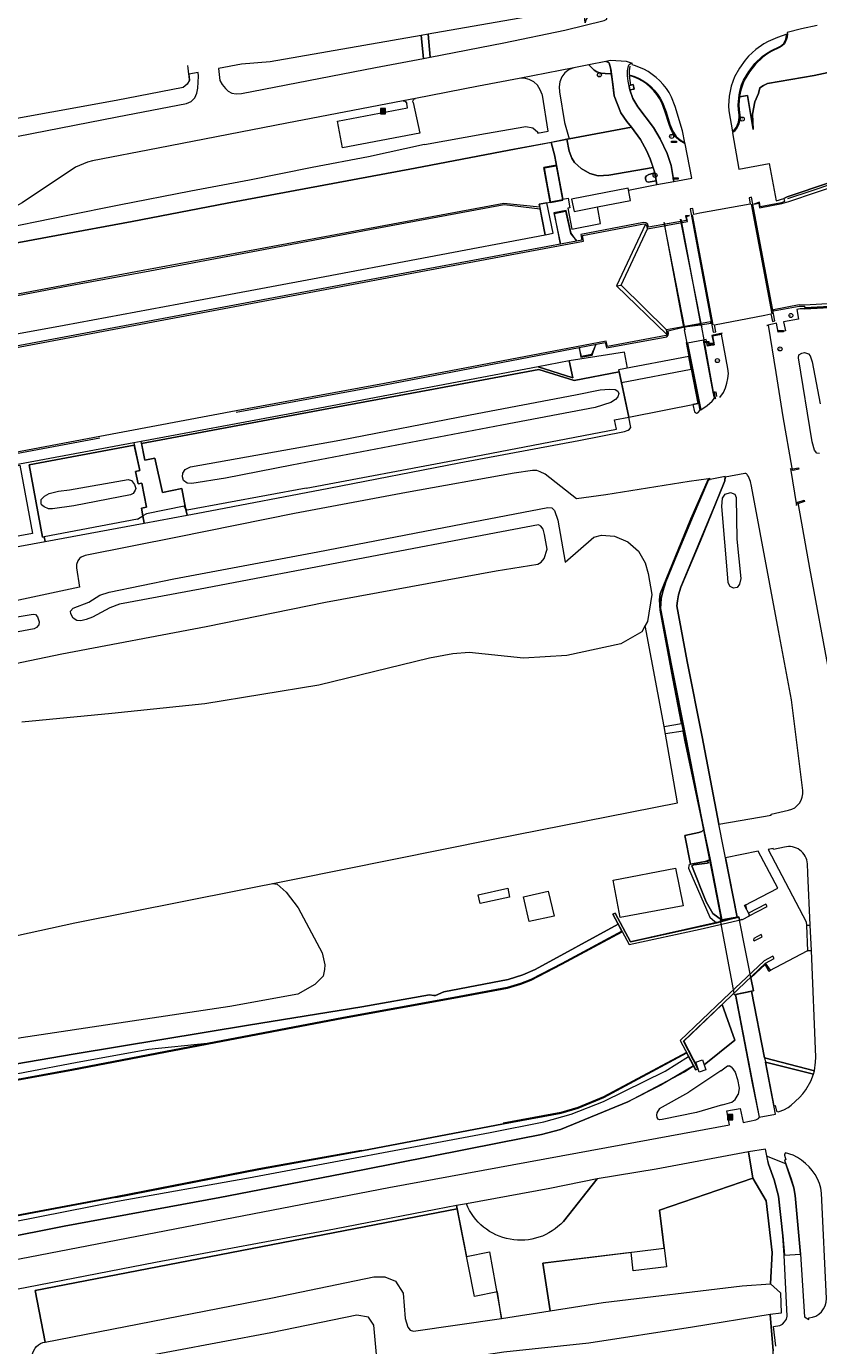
# Model space of a CAD drawing. Header units: metres. Extents: x 209813 to 223847, y 571801 to 587119.
# Tile 558 of 656: x 216692 to 216815, y 584952 to 585157. Entities that reach past the tile are written whole.
import ezdxf
from ezdxf.enums import TextEntityAlignment as Align

# ---------------------------------------------------------------- set-up
doc = ezdxf.new("R2010")
doc.units = ezdxf.units.M
for name, color, linetype, lineweight in [('B-RO-BV-LEUNING-G', 8, 'BV-LEUNING', 0), ('B-RO-GK-BESCHOEIING-G', 8, 'GK-BESCHOEIING', 0), ('B-RO-GK-KADEMUUR-G', 8, 'Continuous', 0), ('B-RO-GK-KADEMUUR-GV', 8, 'Continuous', 0), ('B-RO-GR-BEPLANTING_CULTUUR_BOSPLANTSOEN-GV', 8, 'Continuous', 0), ('B-RO-GR-BEPLANTING_CULTUUR_HEESTERS-GV', 8, 'Continuous', 0), ('B-RO-GR-GRAS-GV', 8, 'Continuous', 0), ('B-RO-GR-GROENVOORZIENING-GV', 8, 'Continuous', 0), ('B-RO-GW-TALUD_KRUIN-G', 8, 'Continuous', 0), ('B-RO-IE-MEUBILAIR_WEGMEUBILAIR-S', 8, 'Continuous', 0), ('B-RO-IE-TERREINAFSCHEIDING_KUNSTMATIG_MUUR-GV', 8, 'Continuous', 0), ('B-RO-KW-KUNSTWERK_DEK-GV', 8, 'Continuous', 0), ('B-RO-KW-KUNSTWERK_SLUIS-GV', 8, 'Continuous', 0), ('B-RO-OG-TERREIN_CULTUURSCHEIDING-GV', 8, 'Continuous', 0), ('B-RO-OG-TERREIN_ONBEGROEID-GV', 8, 'Continuous', 0), ('B-RO-OG-WEG-GV', 8, 'Continuous', 0), ('B-RO-VH-VERHARDING_BETONSTRAATSTEEN-GV', 8, 'Continuous', 0), ('B-RO-VH-VERHARDING_OPEN-GV', 8, 'Continuous', 0), ('B-RO-VH-VERHARDING_STRAATBAKSTEEN-GV', 8, 'Continuous', 0), ('B-RO-VH-VERHARDING_TEGEL-GV', 8, 'Continuous', 0), ('B-RO-VW-VRI-S', 8, 'Continuous', 0)]:
    doc.layers.add(name, color=color, linetype=linetype, lineweight=lineweight)
doc.styles.add('NLCS-ISO', font='txt')
doc.linetypes.add('BV-LEUNING', pattern='A,1,[69,NLCS.shx,S=0.2,R=0,X=0,Y=0],1', length=2)
doc.linetypes.add('GK-BESCHOEIING', pattern='A,30,-5,[1,NLCS.shx,S=1,R=0,X=0,Y=0],-5', length=40)

# ---------------------------------------------------------------- blocks, each defined once
blk = doc.blocks.new('SIE-WEG_AFVALBAK-SO')
at = {"linetype": 'ByBlock', "lineweight": 18}
h = blk.add_hatch(color=0, dxfattribs=at)
h.dxf.hatch_style = 1
h.paths.add_polyline_path([(-1.5, -1.5), (1.5, -1.5), (1.5, 1.5), (-1.5, 1.5)])
at = {"color": 0, "linetype": 'ByBlock', "lineweight": 18}
for points in [[(-2, -2), (2, -2), (2, 2), (-2, 2)], [(-1.5, -1.5), (1.5, -1.5), (1.5, 1.5), (-1.5, 1.5)]]:
    blk.add_lwpolyline(points, close=True, dxfattribs=at)
blk = doc.blocks.new('SKL-VRI_PAAL-SO')
at = {"lineweight": 18}
blk.add_circle((0, 0), 1.59, dxfattribs=at)
at = {"lineweight": 18, "style": 'NLCS-ISO'}
blk.add_text('vri', height=1.8, dxfattribs=at).set_placement((-0.1, 0.1), align=Align.MIDDLE_CENTER)
blk = doc.blocks.new('SIE-WEG_SLAGBOOM-SO')
at = {"linetype": 'ByBlock', "lineweight": 18}
h = blk.add_hatch(color=0, dxfattribs=at)
h.dxf.hatch_style = 1
h.paths.add_polyline_path([(0, 0.5), (-1, 0.5), (-2, -0.5), (-1, -0.5)])
h.paths.add_polyline_path([(2, 0.5), (1, 0.5), (0, -0.5), (1, -0.5)])
at = {"color": 0, "linetype": 'ByBlock', "lineweight": 18}
blk.add_lwpolyline([(-2, 0.5), (2, 0.5), (2, -0.5), (-2, -0.5)], close=True, dxfattribs=at)
for points in [[(-2, -0.5), (-1, 0.5)], [(-1, -0.5), (0, 0.5)], [(0, -0.5), (1, 0.5)], [(1, -0.5), (2, 0.5)]]:
    blk.add_lwpolyline(points, dxfattribs=at)

msp = doc.modelspace()

# ---------------------------------------------------------------- linework, layer by layer
at = {"layer": 'B-RO-BV-LEUNING-G', "flags": 128}
for points in [[(216807.948, 585112.656), (216804.729, 585129.773)], [(216793.817, 585126.876), (216793.717, 585127.411)], [(216798.726, 585110.9), (216795.524, 585128.084)], [(216791.208, 585126.428), (216791.121, 585126.895)], [(216794.171, 585110.578), (216791.208, 585126.428)], [(216796.799, 585111.044), (216793.817, 585126.876)], [(216794.654, 585108.047), (216794.255, 585110.124)], [(216796.887, 585110.578), (216797.277, 585108.56)]]:
    msp.add_lwpolyline(points, dxfattribs=at)
at = {"layer": 'B-RO-GK-BESCHOEIING-G', "flags": 128}
for points in [[(216716.769, 585150.975), (216716.714, 585151.4)], [(216716.892, 585150.014), (216716.769, 585150.975)], [(216716.93, 585149.719), (216716.892, 585150.014)], [(216717.011, 585149.085), (216716.93, 585149.719)]]:
    msp.add_lwpolyline(points, dxfattribs=at)
at = {"layer": 'B-RO-GK-KADEMUUR-G', "flags": 128}
for points in [[(216931.673, 585171.568), (216920.616, 585167.896), (216909.691, 585164.165), (216877.738, 585153.391), (216865.847, 585149.334), (216853.937, 585145.3), (216813.976, 585131.795), (216810.337, 585130.597)], [(216813.045, 585113.608), (216826.508, 585114.351), (216856.609, 585115.897), (216870.679, 585116.601), (216872.659, 585116.602), (216874.179, 585116.465), (216875.895, 585115.969), (216877.443, 585115.117), (216879.164, 585113.729), (216880.443, 585112.181), (216881.383, 585110.237), (216881.738, 585108.832), (216881.841, 585107.103), (216881.581, 585105.3), (216880.982, 585103.7), (216880.124, 585102.154), (216879.075, 585100.921), (216877.653, 585099.756), (216876.531, 585099.104), (216875.474, 585098.65)]]:
    msp.add_lwpolyline(points, dxfattribs=at)
at = {"layer": 'B-RO-GK-KADEMUUR-GV', "flags": 128}
for points in [[(216931.692, 585171.844), (216888.514, 585157.324), (216854.467, 585145.759), (216836.929, 585139.829), (216810.295, 585130.867), (216809.745, 585130.633), (216809.871, 585130.142), (216809.408, 585129.973), (216806.089, 585129.331), (216805.957, 585130.06), (216805.071, 585129.742), (216805.837, 585129.884), (216805.983, 585129.16), (216809.448, 585129.828), (216810.556, 585130.146), (216827.794, 585135.966), (216840.665, 585140.335), (216862.951, 585147.857), (216876.743, 585152.596), (216888.504, 585156.535), (216902.986, 585161.446)], [(216689.719, 585107.36), (216723.22, 585113.632), (216753.119, 585119.255), (216778.508, 585123.973), (216778.324, 585124.853), (216787.888, 585126.674), (216788.145, 585126.644), (216788.349, 585126.487), (216788.43, 585126.23), (216788.493, 585125.924), (216794.75, 585127.048), (216794.592, 585127.807), (216795.06, 585127.967), (216794.414, 585127.926), (216794.561, 585127.217), (216788.65, 585126.155), (216788.521, 585126.607), (216788.223, 585126.836), (216787.881, 585126.877), (216778.068, 585125.004), (216778.241, 585124.144), (216753.082, 585119.451), (216723.184, 585113.829), (216689.682, 585107.556)], [(216826.486, 585114.761), (216812.998, 585114.016), (216812.147, 585114.052), (216808.13, 585113.289), (216808.169, 585113.092), (216812.163, 585113.852), (216813.001, 585113.816), (216813.029, 585113.407), (216826.518, 585114.152)], [(216724.285, 585097.323), (216747.459, 585101.591), (216781.873, 585108.158), (216782.09, 585107.333), (216791.494, 585109.073), (216791.703, 585109.336), (216791.745, 585109.581), (216791.709, 585109.989), (216794.243, 585110.591), (216796.748, 585110.909), (216798.381, 585111.208), (216798.34, 585111.404), (216791.429, 585110.141), (216791.543, 585109.586), (216791.515, 585109.42), (216791.384, 585109.256), (216782.236, 585107.563), (216782.02, 585108.385), (216747.422, 585101.787), (216724.248, 585097.52), (216702.972, 585093.493), (216679.258, 585089.059)], [(216679.294, 585088.863), (216703.009, 585093.296)], [(216784.492, 585016.329), (216775.087, 585011.306), (216770.291, 585008.821), (216768.658, 585008.172), (216766.584, 585007.571), (216758.254, 585005.997), (216741.027, 585002.869), (216719.721, 584998.83), (216698.62, 584994.777), (216674.792, 584990.43)], [(216674.811, 584990.332), (216698.638, 584994.679), (216719.74, 584998.731), (216741.045, 585002.771), (216758.272, 585005.898), (216766.607, 585007.474), (216768.691, 585008.078), (216770.332, 585008.729), (216775.133, 585011.217), (216784.539, 585016.24)], [(216705.47, 584974.801), (216727.815, 584979.175), (216743.875, 584982.06), (216765.976, 584986.286), (216774.987, 584987.986), (216777.642, 584988.761), (216781.642, 584990.394), (216794.61, 584997.348)], [(216794.564, 584997.436), (216781.599, 584990.484), (216777.61, 584988.856), (216774.964, 584988.083), (216765.957, 584986.385)], [(216743.856, 584982.159), (216727.796, 584979.273), (216705.452, 584974.899), (216677.986, 584969.767)]]:
    msp.add_lwpolyline(points, dxfattribs=at)
for points in [[(216804.368, 585018.752), (216807.138, 585020.201), (216806.952, 585020.557), (216804.261, 585019.147), (216804.314, 585018.866)], [(216783.454, 585019.161), (216783.079, 585018.987), (216785.601, 585014.244), (216796.701, 585016.674), (216803.227, 585018.162), (216802.821, 585018.074), (216802.744, 585018.462), (216794.408, 585016.585), (216785.817, 585014.698)], [(216808.23, 585012.094), (216808.034, 585012.456), (216806.708, 585011.723), (216800.331, 585005.765), (216793.58, 584999.298), (216796, 584994.717), (216796.331, 584994.892), (216794.103, 584999.206), (216806.885, 585011.374)]]:
    msp.add_lwpolyline(points, close=True, dxfattribs=at)
at = {"layer": 'B-RO-GR-BEPLANTING_CULTUUR_BOSPLANTSOEN-GV', "flags": 128}
msp.add_lwpolyline([(216694.467, 584952.253), (216729.935, 584959.155), (216745.773, 584962.437), (216747.496, 584962.434), (216749.163, 584961.751), (216750.344, 584959.883), (216750.631, 584955.951), (216751.085, 584954.574), (216751.412, 584954.088), (216751.946, 584953.966), (216765.698, 584955.955), (216765.06, 584960.069), (216761.461, 584959.366), (216758.793, 584973.026), (216692.912, 584960.303)], close=True, dxfattribs=at)
at = {"layer": 'B-RO-GR-BEPLANTING_CULTUUR_HEESTERS-GV', "flags": 128}
msp.add_lwpolyline([(216773.273, 584957.13), (216781.536, 584958.411), (216803.256, 584961.015), (216807.691, 584961.328), (216807.953, 584966.23), (216807.007, 584974.307), (216804.909, 584977.818), (216790.365, 584972.81), (216791.427, 584963.986), (216786.265, 584963.365), (216785.918, 584966.244), (216772.122, 584964.549)], close=True, dxfattribs=at)
at = {"layer": 'B-RO-GR-GRAS-GV', "flags": 128}
for points in [[(216803.722, 585020.182), (216803.839, 585020.444), (216803.64, 585020.34)], [(216807.623, 584956.535), (216795.517, 584954.585), (216779.297, 584952.097), (216766.072, 584950.694), (216751.983, 584948.536), (216751.305, 584948.151), (216750.815, 584947.093), (216751.064, 584938.125), (216756.835, 584858.631), (216762.945, 584755.125), (216763.162, 584754.536), (216763.39, 584754.486), (216770.395, 584754.28), (216817.684, 584753.151), (216817.912, 584753.186), (216816.448, 584782.418), (216812.98, 584846.446), (216808.076, 584950.874)]]:
    msp.add_lwpolyline(points, close=True, dxfattribs=at)
for points in [[(216719.721, 584998.83), (216741.027, 585002.869), (216758.254, 585005.997), (216766.584, 585007.571), (216768.658, 585008.172), (216770.291, 585008.821), (216775.087, 585011.306), (216784.492, 585016.329), (216783.906, 585017.431), (216770.947, 585010.363), (216769.044, 585009.531), (216766.733, 585008.81), (216756.669, 585006.875), (216755.373, 585006.293), (216755.114, 585006.296), (216754.475, 585006.403), (216743.897, 585004.55), (216726.175, 585001.692), (216699.139, 584997.206), (216678.447, 584993.695)], [(216674.792, 584990.43), (216698.62, 584994.777), (216719.721, 584998.83), (216710.643, 584997.914), (216699.467, 584995.843), (216674.896, 584991.161)], [(216676.977, 584966.305), (216697.428, 584970.355), (216721.71, 584974.789), (216744.033, 584979.104), (216765.342, 584983.353), (216771.935, 584984.621), (216774.89, 584985.425), (216785.4, 584989.743), (216794.234, 584994.384), (216795.682, 584995.318), (216794.899, 584996.802)], [(216676.996, 584968.576), (216705.759, 584974.215), (216726.204, 584977.871), (216763.918, 584984.923), (216772.277, 584986.597), (216776.566, 584987.786), (216781.609, 584989.775), (216791.219, 584994.531), (216794.899, 584996.802), (216794.61, 584997.348), (216781.642, 584990.394), (216777.642, 584988.761), (216774.987, 584987.986), (216765.976, 584986.286), (216743.875, 584982.06), (216727.815, 584979.175), (216705.47, 584974.801), (216678.004, 584969.669)], [(216731.853, 584724.426), (216724.033, 584828.547), (216724.033, 584830.396), (216724.416, 584831.545), (216725.585, 584832.576), (216727.436, 584833.095), (216748.83, 584835.523), (216750.531, 584835.682), (216753.153, 584837.448), (216753.481, 584838.527), (216752.089, 584858.351), (216747.182, 584937.944), (216746.174, 584950.332), (216745.751, 584954.883), (216744.904, 584956.153), (216743.105, 584956.47), (216729.664, 584953.718), (216698.655, 584947.898), (216695.585, 584947.263), (216694.421, 584947.58), (216693.68, 584948.744), (216693.363, 584950.226), (216692.444, 584950.214), (216687.068, 584949.25)]]:
    msp.add_lwpolyline(points, dxfattribs=at)
at = {"layer": 'B-RO-GR-GROENVOORZIENING-GV', "flags": 128}
for points in [[(216776.247, 585139.946), (216775.879, 585139.872), (216776.256, 585138.011), (216776.656, 585136.908), (216777.077, 585136.266), (216778.12, 585135.301), (216779.473, 585134.545), (216780.765, 585134.165), (216782.432, 585134.29), (216789.352, 585135.484), (216788.921, 585136.799), (216788.321, 585138.108), (216787.365, 585139.819), (216785.994, 585141.754)], [(216681.578, 585114.156), (216708.603, 585119.24), (216725.544, 585122.371), (216766.054, 585129.923), (216771.666, 585129.313), (216771.583, 585129.751), (216773.305, 585130.073), (216772.32, 585135.448), (216774.289, 585135.809), (216773.987, 585137.456), (216773.424, 585139.361), (216766.885, 585138.146), (216752.203, 585135.379), (216722.845, 585129.896), (216708.011, 585127.055), (216696.201, 585124.842), (216683.587, 585122.527), (216680.469, 585121.917), (216680.722, 585120.702), (216680.489, 585120.396)], [(216789.84, 585133.362), (216789.618, 585134.628), (216788.709, 585134.389), (216788.339, 585134.182), (216788.173, 585133.976), (216788.158, 585133.769), (216788.228, 585133.481), (216788.348, 585133.276), (216788.582, 585133.178)], [(216682.748, 585114.039), (216683.148, 585112.043), (216682.059, 585111.858), (216682.805, 585108.237), (216697.434, 585110.85), (216715.319, 585114.223), (216736.193, 585118.12), (216772.486, 585124.961), (216771.733, 585128.958), (216766.097, 585129.624), (216760.781, 585128.679), (216748.462, 585126.381), (216724.389, 585121.865), (216710.781, 585119.294), (216697.217, 585116.79)], [(216797.816, 585107.71), (216798.902, 585107.814), (216798.628, 585109.195), (216800.015, 585109.493), (216800.161, 585109.635), (216798.54, 585109.259), (216798.838, 585107.877)], [(216771.407, 585104.35), (216776.844, 585102.647), (216776.271, 585105.289)], [(216765.73, 585095.255), (216732.943, 585089.039), (216722.585, 585086.992), (216717.367, 585086.159), (216716.625, 585086.236), (216716.073, 585086.638), (216715.904, 585087.238), (216715.961, 585087.81), (216716.316, 585088.362), (216717.123, 585088.776), (216740.432, 585092.961), (216760.782, 585096.868), (216777.254, 585099.997), (216781.106, 585100.807), (216782.53, 585100.906), (216783.431, 585100.862), (216783.867, 585100.574), (216784, 585100.197), (216783.866, 585099.682), (216783.466, 585099.26), (216782.744, 585098.789), (216780.329, 585098.054)], [(216796.316, 585098.661), (216795.578, 585098.518), (216795.839, 585097.345), (216796.15, 585097.157), (216796.36, 585097.21), (216796.721, 585097.618), (216796.504, 585098.702)], [(216707.399, 585086.823), (216707.911, 585086.661), (216708.421, 585086.012), (216708.594, 585085.395), (216708.526, 585085.142), (216708.174, 585084.619), (216707.771, 585084.388), (216698.945, 585082.675), (216695.601, 585082.209), (216694.97, 585082.235), (216694.32, 585082.534), (216693.907, 585082.844), (216693.831, 585083.123), (216693.83, 585083.665), (216694.336, 585084.202), (216695.092, 585084.642), (216696.558, 585084.98), (216698.274, 585085.177)], [(216784.221, 585018.474), (216783.123, 585024.302), (216792.862, 585026.173), (216794.025, 585020.318)], [(216762.029, 585022.011), (216766.663, 585023.034), (216766.957, 585021.654), (216762.355, 585020.667)], [(216770.008, 585017.839), (216769.124, 585021.696), (216772.964, 585022.566), (216773.898, 585018.709)], [(216803.839, 585020.444), (216803.722, 585020.182), (216803.931, 585019.865)], [(216796.347, 584994.986), (216794.168, 584999.193), (216800.133, 585004.899), (216802.094, 584999.341), (216797.339, 584995.482), (216797.599, 584994.738), (216796.561, 584994.376)]]:
    msp.add_lwpolyline(points, close=True, dxfattribs=at)
for points in [[(216826.518, 585114.152), (216813.029, 585113.407), (216812.296, 585113.437), (216811.782, 585113.34), (216812.059, 585111.82), (216809.724, 585111.375), (216810.026, 585109.992), (216808.902, 585109.796), (216808.638, 585111.161), (216807.124, 585110.813), (216807.336, 585110.857), (216808.528, 585103.498), (216809.63, 585096.588), (216811.004, 585088.588), (216811.181, 585088.452), (216812.057, 585088.619), (216812.109, 585088.4), (216811.209, 585088.216), (216810.958, 585088.312), (216810.786, 585088.518), (216811.755, 585082.761), (216811.786, 585083.03), (216811.942, 585083.252), (216812.944, 585083.577), (216812.998, 585083.375), (216812.07, 585083.076), (216811.986, 585082.916), (216813.763, 585072.966), (216816.835, 585056.423)], [(216815.324, 585090.847), (216814.935, 585090.916), (216814.55, 585091.37), (216814.179, 585092.65), (216812.028, 585105.787), (216812.119, 585106.272), (216812.546, 585106.501), (216813, 585106.603), (216813.631, 585106.408), (216813.875, 585106.109), (216814.176, 585105.131), (216815.423, 585098.58)], [(216735.184, 585085.457), (216758.979, 585089.946), (216783.645, 585094.664), (216783.339, 585096.102), (216785.571, 585096.546), (216784.064, 585103.618), (216777.036, 585102.254), (216771.493, 585103.934), (216755.053, 585100.911), (216740.949, 585098.268), (216719.805, 585094.35), (216709.493, 585092.394), (216710.004, 585089.803), (216711.581, 585090.111), (216712.753, 585084.756), (216715.769, 585085.383), (216716.381, 585082.333)], [(216735.184, 585085.457), (216716.617, 585081.993), (216716.381, 585082.333), (216716.599, 585081.231), (216719.128, 585081.696), (216738.731, 585085.459), (216759.056, 585089.392), (216777.751, 585092.899), (216784.901, 585094.285), (216785.449, 585094.482), (216785.669, 585094.639), (216785.864, 585094.917), (216785.571, 585096.546)], [(216708.886, 585080.631), (216709.699, 585081.114), (216709.511, 585082.332), (216710.277, 585082.482), (216709.554, 585086.227), (216708.99, 585086.135), (216708.577, 585088.068), (216709.21, 585088.206), (216708.359, 585092.179), (216691.966, 585089.071), (216694.035, 585077.81), (216694.301, 585077.861)], [(216791.08, 585048.28), (216793.809, 585048.756), (216792.455, 585055.738), (216790.432, 585066.435), (216790.354, 585068.038), (216790.476, 585068.981), (216795.251, 585080.655), (216797.992, 585086.922), (216794.979, 585086.513), (216781.955, 585084.389), (216777.381, 585083.765), (216772.499, 585087.61), (216771.723, 585088.011), (216771.182, 585088.187), (216770.532, 585088.179), (216767.679, 585087.81), (216750.86, 585084.752), (216733.392, 585081.476), (216715.113, 585077.782), (216700.688, 585074.942), (216700.07, 585074.675), (216699.841, 585074.495), (216699.578, 585074.105), (216699.352, 585073.568), (216699.349, 585073.035), (216699.84, 585070.024), (216687.407, 585067.352)], [(216684.777, 585057.051), (216697.061, 585059.604), (216719.588, 585063.871), (216738.227, 585067.688), (216764.866, 585072.534), (216771.349, 585073.587), (216771.872, 585073.904), (216772.329, 585074.475), (216772.814, 585075.934), (216772.414, 585078.22), (216772.197, 585079.072), (216771.839, 585079.517), (216771.443, 585079.744), (216765.714, 585078.636), (216743.284, 585074.376), (216718.628, 585069.7), (216706.052, 585067.339), (216704.569, 585066.781), (216701.836, 585065.351), (216700.837, 585064.963), (216700.009, 585064.765), (216699.397, 585064.807), (216698.843, 585065.184), (216698.479, 585065.866), (216698.423, 585066.275), (216698.816, 585066.748), (216701.25, 585067.655), (216703.013, 585068.76), (216704.443, 585069.236), (216714.533, 585071.282), (216737.019, 585075.54), (216761.261, 585080.188), (216772.933, 585082.447), (216773.566, 585082.367), (216773.953, 585081.984), (216774.491, 585080.455), (216775.617, 585073.889), (216780.126, 585077.799), (216781.285, 585078.093), (216783.318, 585077.951), (216785.404, 585077.076), (216787.062, 585075.623), (216788.125, 585073.796), (216788.575, 585072.15), (216789.158, 585068.837), (216788.472, 585064.674), (216788.125, 585064.051)], [(216708.886, 585080.631), (216694.301, 585077.861), (216694.454, 585077.154), (216709.914, 585080.002), (216709.699, 585081.114)], [(216682.92, 585064.185), (216692.582, 585065.81), (216692.955, 585065.755), (216693.27, 585065.393), (216693.499, 585064.597), (216693.472, 585064.143), (216693.125, 585063.699), (216692.727, 585063.508), (216682.425, 585061.587)], [(216656.98, 585008.47), (216699.085, 585017.658), (216733.128, 585024.426), (216764.404, 585030.719), (216793.176, 585036.376), (216791.08, 585048.28), (216788.125, 585064.051), (216787.571, 585063.059), (216784.321, 585061.144), (216775.899, 585059.37), (216769.136, 585058.933), (216760.653, 585059.838), (216758.094, 585059.606), (216754.426, 585058.908), (216737.165, 585054.729), (216719.38, 585051.802), (216704.845, 585050.313), (216690.829, 585048.959)], [(216795.175, 585026.782), (216794.328, 585031.261), (216796.489, 585031.717), (216796.95, 585031.912), (216797.255, 585032.2), (216794.313, 585046.156), (216794.044, 585047.544), (216791.286, 585047.107)], [(216797.8, 585026.949), (216798.009, 585027.181), (216797.463, 585027.206), (216795.175, 585026.782), (216794.92, 585026.615), (216794.889, 585026.177), (216798.224, 585018.544), (216799.002, 585017.835), (216799.296, 585017.674), (216802.721, 585018.58), (216800.079, 585018.135), (216800.033, 585018.126)], [(216797.8, 585026.949), (216795.7, 585026.707), (216795.384, 585026.557), (216797.614, 585020.941), (216798.654, 585019.09), (216800.033, 585018.126), (216798.235, 585027.454), (216797.463, 585027.206)], [(216729.911, 585023.786), (216730.659, 585023.686), (216732.065, 585022.451), (216733.925, 585020.014), (216737.675, 585012.984), (216738.101, 585011.116), (216738.085, 585010.392), (216737.833, 585009.311), (216736.575, 585008.023), (216733.883, 585006.503), (216723.264, 585004.587), (216690.712, 584999.727), (216655.794, 584992.961), (216630.782, 584988.529), (216618.452, 584986.719), (216616.695, 584986.707), (216615.954, 584987.047), (216615.408, 584987.724), (216614.707, 584990.692), (216615.309, 584993.506), (216617.413, 584999.127)], [(216678.447, 584993.695), (216699.139, 584997.206), (216726.175, 585001.692), (216743.897, 585004.55), (216754.475, 585006.403), (216755.114, 585006.296), (216755.373, 585006.293), (216756.669, 585006.875), (216766.733, 585008.81), (216769.044, 585009.531), (216770.947, 585010.363), (216783.906, 585017.431), (216783.079, 585018.987), (216783.454, 585019.161), (216785.817, 585014.698), (216799.296, 585017.674)], [(216675.112, 584962.303), (216692.085, 584965.533), (216748.077, 584976.343), (216784.633, 584983.094), (216801.294, 584986.129), (216800.873, 584988.309), (216802.971, 584988.707), (216803.427, 584986.529), (216805.413, 584986.924), (216805.784, 584987.133), (216805.938, 584987.319), (216804.866, 584992.655), (216802.232, 585006.484), (216805.004, 585007.064), (216804.61, 585009.048), (216806.868, 585011.161), (216807.411, 585010.118), (216807.706, 585010.272), (216806.885, 585011.374), (216794.103, 584999.206), (216796.331, 584994.892), (216796, 584994.717), (216795.682, 584995.318), (216790.566, 584992.305), (216785.4, 584989.743), (216774.89, 584985.425), (216771.935, 584984.621), (216765.342, 584983.353), (216744.033, 584979.104), (216721.71, 584974.789), (216697.428, 584970.355), (216676.977, 584966.305)], [(216799.906, 584994.581), (216794.927, 584991.235)], [(216799.906, 584994.581), (216800.951, 584995.328), (216801.229, 584995.352)], [(216801.649, 584995.089), (216801.229, 584995.352)], [(216801.649, 584995.089), (216802.153, 584994.377), (216802.53, 584993.19), (216802.782, 584991.843), (216802.623, 584990.879)], [(216790.355, 584988.665), (216794.927, 584991.235)], [(216800.162, 584989.249), (216801.659, 584989.657), (216802.184, 584990.098), (216802.623, 584990.879)], [(216790.355, 584988.665), (216789.929, 584988.028), (216789.873, 584987.65), (216789.947, 584987.291), (216790.105, 584987.049)], [(216800.162, 584989.249), (216796.149, 584988.083), (216790.781, 584986.955), (216790.375, 584986.946), (216790.105, 584987.049)], [(216758.691, 584973.545), (216760.239, 584965.622), (216763.838, 584966.325), (216765.698, 584955.955), (216773.273, 584957.13), (216772.122, 584964.549), (216791.079, 584966.878), (216790.365, 584972.81), (216804.909, 584977.818), (216804.237, 584981.906), (216789.827, 584979.25), (216780.617, 584977.706), (216775.349, 584971.059)], [(216760.209, 584973.83), (216758.691, 584973.545)]]:
    msp.add_lwpolyline(points, dxfattribs=at)
at = {"layer": 'B-RO-GR-GROENVOORZIENING-GV'}
msp.add_lwpolyline([(216775.349, 584971.059, -0.5492559), (216760.209, 584973.83)], format="xyb", dxfattribs=at)
at = {"layer": 'B-RO-GW-TALUD_KRUIN-G', "flags": 128}
for points in [[(216800.033, 585018.126), (216798.654, 585019.09), (216797.614, 585020.941), (216795.384, 585026.557), (216795.7, 585026.707), (216797.8, 585026.949), (216798.105, 585027.075)], [(216783.906, 585017.431), (216770.947, 585010.363), (216769.044, 585009.531), (216766.733, 585008.81), (216756.669, 585006.875), (216755.373, 585006.293), (216755.114, 585006.296), (216754.475, 585006.403), (216743.897, 585004.55), (216726.175, 585001.692), (216699.139, 584997.206), (216678.447, 584993.695)], [(216565.951, 584977.705), (216569.654, 584975.34), (216579.824, 584968.389), (216586.608, 584963.67), (216593.378, 584959.916), (216598.318, 584957.617), (216603.712, 584955.922), (216611.033, 584954.668), (216614.42, 584954.925), (216618.719, 584955.66), (216630.13, 584957.785), (216644.822, 584960.404), (216659.818, 584963.281), (216676.977, 584966.305), (216697.428, 584970.355), (216721.71, 584974.789), (216744.033, 584979.104), (216765.342, 584983.353), (216771.935, 584984.621), (216774.89, 584985.425), (216785.4, 584989.743), (216794.234, 584994.384), (216795.682, 584995.318)]]:
    msp.add_lwpolyline(points, dxfattribs=at)
at = {"layer": 'B-RO-IE-TERREINAFSCHEIDING_KUNSTMATIG_MUUR-GV', "flags": 128}
for points in [[(216775.258, 585130.525), (216774.289, 585135.809), (216772.32, 585135.448), (216773.319, 585130.002), (216775.287, 585130.363)], [(216774.249, 585135.75), (216775.229, 585130.403), (216773.359, 585130.06), (216772.378, 585135.407)], [(216777.43, 585123.996), (216776.541, 585125.219), (216775.77, 585128.777), (216773.856, 585128.384), (216774.907, 585123.529), (216773.973, 585128.306), (216775.693, 585128.659), (216776.448, 585125.177)], [(216777.835, 585107.395), (216778.079, 585105.886), (216779.835, 585106.2), (216780.426, 585107.884), (216779.764, 585106.289), (216778.161, 585106.003)], [(216806.395, 585015.486), (216806.205, 585015.838), (216805.056, 585015.226), (216805.001, 585014.93), (216805.14, 585014.818)]]:
    msp.add_lwpolyline(points, close=True, dxfattribs=at)
at = {"layer": 'B-RO-KW-KUNSTWERK_DEK-GV', "flags": 128}
for points in [[(216795.54, 585129.088), (216795.147, 585129.015), (216798.734, 585109.765), (216799.127, 585109.839), (216798.923, 585110.936), (216806.814, 585112.449), (216807.751, 585112.62), (216807.968, 585111.469), (216808.361, 585111.543), (216804.735, 585130.818), (216804.342, 585130.744), (216804.532, 585129.736), (216796.642, 585128.334), (216795.72, 585128.122)], [(216802.721, 585018.58), (216799.809, 585017.987), (216802.02, 585006.44), (216805.004, 585007.064)]]:
    msp.add_lwpolyline(points, close=True, dxfattribs=at)
at = {"layer": 'B-RO-KW-KUNSTWERK_SLUIS-GV', "flags": 128}
msp.add_lwpolyline([(216788.493, 585125.924), (216788.43, 585126.23), (216788.349, 585126.487), (216788.145, 585126.644), (216783.646, 585116.985), (216784.369, 585117.114)], close=True, dxfattribs=at)
msp.add_lwpolyline([(216783.646, 585116.985), (216791.515, 585109.42), (216791.543, 585109.586), (216791.429, 585110.141), (216784.369, 585117.114)], dxfattribs=at)
at = {"layer": 'B-RO-OG-TERREIN_CULTUURSCHEIDING-GV', "flags": 128}
msp.add_lwpolyline([(216825.894, 585152.265), (216814.487, 585149.807), (216807.216, 585148.55), (216806.587, 585148.282), (216806.031, 585147.881), (216805.832, 585147), (216805.249, 585145.727), (216804.882, 585143.764), (216804.95, 585141.416), (216804.102, 585146.69), (216802.866, 585146.468), (216802.758, 585145.238), (216802.794, 585144.457), (216802.909, 585143.682), (216802.927, 585143.272), (216802.887, 585142.874), (216802.802, 585142.488), (216802.665, 585142.113), (216802.46, 585141.716), (216802.264, 585141.421), (216802.043, 585141.147), (216801.764, 585140.883), (216802.756, 585135.186), (216807.477, 585136.108), (216808.541, 585130.255), (216809.745, 585130.633), (216810.295, 585130.867), (216836.929, 585139.829)], dxfattribs=at)
at = {"layer": 'B-RO-OG-TERREIN_ONBEGROEID-GV', "flags": 128}
msp.add_lwpolyline([(216796.347, 584994.986), (216796.019, 584995.926), (216797.057, 584996.289), (216797.339, 584995.482), (216802.094, 584999.341), (216800.133, 585004.899), (216794.168, 584999.193)], close=True, dxfattribs=at)
for points in [[(216780.617, 584977.706), (216773.224, 584976.233), (216760.209, 584973.83)], [(216775.349, 584971.059), (216780.617, 584977.706)]]:
    msp.add_lwpolyline(points, dxfattribs=at)
at = {"layer": 'B-RO-OG-WEG-GV', "flags": 128}
for points in [[(216781.867, 585161.339), (216781.632, 585161.318), (216781.717, 585160.383), (216780.934, 585160.248), (216780.183, 585159.932), (216779.826, 585159.713), (216779.534, 585159.464), (216779.254, 585159.144), (216779.045, 585158.827), (216778.873, 585158.445), (216778.752, 585158.014), (216778.521, 585160.092), (216778.786, 585160.305), (216779.072, 585160.599), (216754.224, 585156.255), (216754.57, 585152.681), (216766.031, 585154.896), (216775.594, 585156.873), (216781.722, 585158.421), (216782.136, 585158.625), (216782.095, 585159.105)], [(216814.95, 585157.633), (216812.538, 585157.121), (216810.285, 585156.506), (216810.351, 585156.291), (216810.274, 585155.789), (216810.182, 585155.461), (216810.029, 585155.095), (216809.842, 585154.753), (216809.524, 585154.439), (216809.188, 585154.221), (216807.767, 585153.54), (216807.1, 585153.144), (216806.465, 585152.685), (216805.34, 585151.607), (216804.392, 585150.365), (216803.593, 585149.024), (216803.296, 585148.3), (216803.065, 585147.554), (216802.908, 585146.787), (216802.866, 585146.468), (216804.102, 585146.69), (216804.95, 585141.416), (216804.882, 585143.764), (216805.249, 585145.727), (216805.832, 585147), (216806.031, 585147.881), (216806.587, 585148.282), (216807.216, 585148.55), (216814.487, 585149.807), (216825.894, 585152.265)], [(216685.643, 585139.484), (216705.721, 585143.385), (216716.542, 585145.473), (216717.263, 585145.779), (216717.818, 585146.328), (216718.116, 585147.056), (216718.289, 585147.823), (216718.393, 585149.726), (216718.346, 585150.291), (216716.892, 585150.014), (216717.011, 585149.085), (216716.647, 585148.478), (216716.016, 585147.956), (216705.518, 585145.907), (216685.377, 585142.303)], [(216777.002, 585151.017), (216768.424, 585149.367)], [(216753.675, 585139.068), (216763.217, 585140.762), (216769.513, 585141.836), (216770.595, 585141.657), (216771.36, 585140.965), (216771.328, 585140.804), (216772.983, 585141.116), (216772.091, 585146.724), (216772.054, 585146.878), (216771.74, 585147.598), (216771.323, 585148.286), (216770.734, 585148.838), (216770.022, 585149.218), (216769.227, 585149.404), (216768.424, 585149.367), (216762.078, 585148.154), (216752.252, 585146.242)], [(216750.337, 585145.854), (216732.172, 585142.375), (216712.098, 585138.49), (216701.822, 585136.53), (216701.052, 585136.285), (216699.201, 585135.503), (216690.865, 585129.93), (216687.356, 585128.097), (216682.786, 585126.703)], [(216751.878, 585145.622), (216752.948, 585140.822), (216740.875, 585138.512), (216740.088, 585142.668), (216751.016, 585144.772), (216750.894, 585145.447)], [(216583.3, 585105.303), (216515.059, 585092.267), (216504.324, 585090.665), (216520.813, 585092.295), (216532.862, 585094.001), (216544.753, 585096.251), (216564.679, 585100.202), (216580.972, 585103.279), (216588.12, 585104.593), (216610.077, 585108.71), (216638.661, 585114.099), (216649.49, 585116.052), (216667.204, 585119.309), (216683.587, 585122.527), (216696.201, 585124.842), (216708.011, 585127.055), (216722.845, 585129.896), (216752.203, 585135.379), (216766.885, 585138.146), (216776.247, 585139.946)], [(216753.675, 585139.068), (216744.946, 585137.112), (216736.133, 585135.447), (216726.345, 585133.505), (216717.193, 585131.786), (216705.997, 585129.601), (216697.741, 585127.928), (216685.998, 585125.533), (216685.517, 585125.186), (216685.301, 585124.646), (216685.331, 585124.486), (216683.585, 585124.238), (216683.46, 585124.624), (216682.559, 585124.449), (216682.074, 585126.487), (216675.336, 585125.186)], [(216799.788, 585099.608), (216800.327, 585100.389), (216800.639, 585101.113), (216800.885, 585101.835), (216801.041, 585102.564), (216801.105, 585103.33), (216801.027, 585104.125), (216800.023, 585109.449), (216798.628, 585109.195), (216798.902, 585107.814), (216797.836, 585107.617), (216797.624, 585108.616), (216797.277, 585108.56)], [(216797.277, 585108.56), (216798.755, 585100.423), (216799.143, 585100.487), (216799.235, 585099.741)], [(216803.689, 585087.733), (216800.614, 585087.175), (216800.536, 585086.605), (216800.363, 585086.068), (216796.676, 585077.11), (216793.707, 585069.986), (216793.337, 585068.787), (216793.159, 585067.9), (216793.069, 585067.09), (216794.669, 585058.407), (216797.01, 585046.637), (216799.606, 585033.039), (216807.8, 585034.43), (216807.766, 585034.616), (216810.482, 585035.206)], [(216812.73, 585038.296), (216810.959, 585052.435), (216808.95, 585063.263), (216804.731, 585085.753), (216804.535, 585086.505), (216804.233, 585087.258), (216804.104, 585087.497)], [(216808.075, 585029.269), (216807.3, 585029.112), (216813.252, 585017.811), (216813.279, 585017.258), (216813.878, 585017.287), (216813.487, 585025.376), (216813.451, 585026.827)], [(216809.853, 585029.464), (216808.131, 585029.069), (216808.075, 585029.269)], [(216808.5, 584951.595), (216808.164, 584954.664), (216809.157, 584954.856), (216809.579, 584955.052), (216809.891, 584955.424), (216810.164, 584955.832), (216810.295, 584956.316), (216809.79, 584965.812), (216809.603, 584968.848), (216808.955, 584975.032), (216808.272, 584977.565), (216807.349, 584980.024), (216806.875, 584982.34), (216804.237, 584981.906), (216804.909, 584977.818), (216807.007, 584974.307), (216807.953, 584966.23), (216807.691, 584961.328), (216809.248, 584959.931), (216809.346, 584956.778), (216807.623, 584956.535), (216808.076, 584950.874)], [(216816.434, 584959.058), (216815.664, 584975.488), (216815.548, 584976.253), (216815.323, 584976.993), (216815.016, 584977.702), (216814.634, 584978.37), (216814.199, 584979.006), (216813.699, 584979.597), (216813.145, 584980.128), (216812.545, 584980.623), (216811.897, 584981.034), (216811.212, 584981.404), (216810.033, 584981.765), (216809.861, 584981.585), (216809.849, 584981.424), (216810.091, 584980.685), (216809.877, 584980.615), (216810.905, 584977.701), (216811.314, 584976.312), (216811.549, 584975.121), (216812.353, 584965.99), (216812.983, 584956.183), (216813.66, 584955.793), (216813.642, 584956.017)], [(216694.467, 584952.253), (216692.912, 584960.303), (216758.793, 584973.026), (216758.691, 584973.545), (216755.431, 584972.933), (216739.641, 584969.89), (216711.697, 584964.674), (216688.101, 584960.117)]]:
    msp.add_lwpolyline(points, dxfattribs=at)
for points in [[(216753.147, 585156.067), (216729.6, 585151.95), (216725.079, 585151.574), (216721.503, 585150.893), (216721.74, 585149.019), (216722.073, 585148.429), (216722.584, 585147.803), (216723.025, 585147.351), (216723.591, 585147.076), (216724.25, 585146.956), (216725.093, 585147.029), (216746.036, 585151.058), (216753.505, 585152.478)], [(216776.247, 585139.946), (216785.994, 585141.754), (216785.254, 585142.648), (216784.325, 585143.97), (216783.276, 585146.654), (216782.94, 585149.246), (216782.828, 585150.089), (216781.861, 585150.107), (216781.225, 585150.19), (216780.584, 585150.414), (216780.134, 585150.674), (216779.817, 585150.94), (216779.327, 585151.474), (216777.002, 585151.017), (216776.237, 585150.734), (216775.587, 585150.251), (216775.098, 585149.606), (216774.782, 585148.853), (216774.709, 585148.043), (216774.742, 585147.27), (216775.54, 585142.492)], [(216794.366, 585139.168), (216793.482, 585139.666), (216792.866, 585140.232), (216792.405, 585140.902), (216792.146, 585141.432), (216791.843, 585142.187), (216791.255, 585144.108), (216790.711, 585145.553), (216790.366, 585146.216), (216789.941, 585146.854), (216789.453, 585147.451), (216788.912, 585148.01), (216788.315, 585148.5), (216787.687, 585148.924), (216787.006, 585149.287), (216786.295, 585149.584), (216785.596, 585149.774), (216785.811, 585148.334), (216786.257, 585148.407), (216786.386, 585147.694), (216785.74, 585147.558), (216786.183, 585146.247), (216786.952, 585144.906), (216789.421, 585141.719), (216790.461, 585139.959), (216791.56, 585137.66), (216792.153, 585135.787), (216792.57, 585133.288), (216795.404, 585133.812)], [(216801.02, 585071.487), (216800.108, 585082.564), (216800.2, 585083.886), (216800.62, 585084.533), (216801.429, 585084.788), (216802.089, 585084.532), (216802.343, 585084.013), (216802.427, 585077.488), (216803.053, 585071.373), (216802.848, 585070.454), (216802.484, 585069.932), (216801.919, 585069.845), (216801.361, 585070.119), (216801.056, 585070.681)], [(216800.657, 585027.768), (216802.492, 585018.53), (216802.721, 585018.58), (216802.821, 585018.074), (216803.29, 585018.176), (216804.38, 585018.727), (216804.383, 585018.912), (216803.64, 585020.34), (216808.807, 585023.033), (216805.768, 585028.802)], [(216814.07, 585013.321), (216813.47, 585013.292), (216807.411, 585010.118), (216806.868, 585011.161), (216804.61, 585009.048), (216805.004, 585007.064), (216804.714, 585007.005), (216806.739, 584996.599), (216814.538, 584994.554), (216814.721, 584995.926), (216814.749, 584996.705)], [(216806.878, 584995.89), (216808.211, 584989.107), (216808.425, 584989.149), (216808.621, 584988.283), (216808.868, 584988.155), (216809.032, 584988.196), (216809.762, 584988.493), (216810.419, 584988.865), (216810.919, 584989.216), (216812.225, 584990.386), (216812.726, 584990.958), (216813.193, 584991.577), (216813.982, 584992.957), (216814.382, 584994.069)]]:
    msp.add_lwpolyline(points, close=True, dxfattribs=at)
at = {"layer": 'B-RO-OG-WEG-GV'}
for points in [[(216804.104, 585087.497, 0.2390328), (216803.689, 585087.733)], [(216810.482, 585035.206, 0.3839998), (216812.73, 585038.296)], [(216813.451, 585026.827, 0.4723116), (216809.853, 585029.464)], [(216813.642, 584956.017, 0.3958544), (216816.434, 584959.058)], [(216692.444, 584950.214, -0.3328416), (216694.467, 584952.253)]]:
    msp.add_lwpolyline(points, format="xyb", dxfattribs=at)
at = {"layer": 'B-RO-VH-VERHARDING_BETONSTRAATSTEEN-GV', "flags": 128}
msp.add_lwpolyline([(216785.811, 585148.334), (216785.612, 585148.165), (216785.74, 585147.558), (216786.386, 585147.694), (216786.257, 585148.407)], close=True, dxfattribs=at)
for points in [[(216798.925, 585100.46), (216798.755, 585100.423), (216798.936, 585099.463), (216799.163, 585099.428)], [(216799.019, 585099.695), (216798.925, 585100.46)]]:
    msp.add_lwpolyline(points, dxfattribs=at)
at = {"layer": 'B-RO-VH-VERHARDING_BETONSTRAATSTEEN-GV'}
msp.add_lwpolyline([(216799.163, 585099.428, -0.1047107), (216799.019, 585099.695)], format="xyb", dxfattribs=at)
at = {"layer": 'B-RO-VH-VERHARDING_OPEN-GV', "flags": 128}
for points in [[(216810.218, 585156.25), (216808.765, 585155.76), (216807.334, 585155.141), (216806.649, 585154.771), (216805.377, 585153.885), (216804.256, 585152.808), (216803.745, 585152.224), (216802.841, 585150.951), (216802.081, 585149.6), (216801.783, 585148.886), (216801.554, 585148.144), (216801.25, 585146.615), (216801.144, 585145.067), (216801.187, 585144.291), (216801.738, 585141.031), (216801.951, 585141.232), (216802.163, 585141.495), (216802.352, 585141.779), (216802.55, 585142.163), (216802.682, 585142.523), (216802.763, 585142.894), (216802.802, 585143.276), (216802.784, 585143.67), (216802.669, 585144.445), (216802.633, 585145.239), (216802.785, 585146.808), (216802.944, 585147.585), (216803.178, 585148.342), (216803.48, 585149.078), (216804.288, 585150.435), (216805.247, 585151.691), (216806.386, 585152.782), (216807.031, 585153.249), (216807.707, 585153.65), (216809.128, 585154.331), (216809.445, 585154.537), (216809.741, 585154.829), (216809.916, 585155.149), (216810.064, 585155.502), (216810.152, 585155.815)], [(216780.693, 585129.323), (216785.806, 585130.308), (216785.438, 585132.229), (216776.621, 585130.538), (216777.05, 585128.621)], [(216772.486, 585124.961), (216773.748, 585125.212), (216772.754, 585129.953), (216771.583, 585129.751)], [(216793.643, 585127.397), (216793.709, 585127.051), (216791.245, 585126.627), (216791.048, 585126.881), (216794.328, 585110.138), (216794.243, 585110.591), (216796.725, 585111.031), (216796.961, 585110.592)], [(216784.064, 585103.618), (216784.422, 585101.937), (216795.299, 585104.011), (216794.925, 585105.982), (216783.976, 585103.921)], [(216692.47, 585078.373), (216684.501, 585076.906), (216682.542, 585087.554), (216690.511, 585089.02)], [(216716.381, 585082.333), (216716.169, 585082.636), (216710.259, 585081.448), (216709.699, 585081.114), (216709.914, 585080.002), (216716.599, 585081.231)], [(216795.175, 585026.782), (216797.463, 585027.206), (216798.235, 585027.454), (216797.255, 585032.2), (216796.95, 585031.912), (216796.489, 585031.717), (216794.328, 585031.261)], [(216804.714, 585007.005), (216805.004, 585007.064), (216802.721, 585018.58), (216799.809, 585017.987), (216802.02, 585006.44)]]:
    msp.add_lwpolyline(points, close=True, dxfattribs=at)
for points in [[(216785.597, 585149.903), (216786.336, 585149.702), (216787.06, 585149.4), (216787.752, 585149.031), (216788.39, 585148.6), (216788.997, 585148.102), (216789.546, 585147.534), (216790.042, 585146.928), (216790.474, 585146.28), (216790.825, 585145.605), (216791.374, 585144.148), (216791.961, 585142.228), (216792.26, 585141.483), (216792.513, 585140.965), (216792.961, 585140.315), (216793.556, 585139.768), (216794.333, 585139.33), (216793.93, 585141.192), (216792.803, 585145.007), (216792.213, 585146.462), (216791.845, 585147.144), (216791.422, 585147.792), (216790.938, 585148.402), (216790.412, 585148.973), (216789.842, 585149.501), (216789.231, 585149.989), (216788.586, 585150.415), (216787.903, 585150.788), (216786.468, 585151.376), (216786.084, 585151.491)], [(216785.739, 585151.292), (216785.6, 585150.529), (216785.597, 585149.903)], [(216785.493, 585131.942), (216789.934, 585132.825), (216789.84, 585133.362), (216788.582, 585133.178), (216788.348, 585133.276), (216788.228, 585133.481), (216788.158, 585133.769), (216788.173, 585133.976), (216788.339, 585134.182), (216788.709, 585134.389), (216789.618, 585134.628), (216789.352, 585135.484), (216782.432, 585134.29), (216780.765, 585134.165), (216779.473, 585134.545), (216778.12, 585135.301), (216777.077, 585136.266), (216776.656, 585136.908), (216776.256, 585138.011), (216775.879, 585139.872), (216773.424, 585139.361), (216773.987, 585137.456), (216775.258, 585130.525), (216776.085, 585130.699), (216776.352, 585129.198), (216776.037, 585129.138), (216776.661, 585125.856), (216781.158, 585126.717), (216780.693, 585129.323)], [(216795.299, 585104.011), (216796.316, 585098.661), (216796.504, 585098.702), (216796.792, 585097.666), (216794.654, 585108.047), (216794.51, 585108.162), (216794.925, 585105.982)], [(216785.383, 585104.186), (216784.898, 585106.672), (216776.271, 585105.289), (216776.844, 585102.647), (216771.407, 585104.35), (216732.366, 585096.999), (216709.429, 585092.72)], [(216709.493, 585092.394), (216719.805, 585094.35), (216740.949, 585098.268), (216755.053, 585100.911), (216771.493, 585103.934), (216777.036, 585102.254), (216784.064, 585103.618)], [(216784.422, 585101.937), (216785.571, 585096.546), (216796.316, 585098.661)], [(216708.289, 585092.507), (216681.185, 585087.454), (216656.918, 585082.808), (216637.727, 585079.196), (216600.502, 585072.246), (216597.834, 585071.717), (216595.305, 585068.945), (216594.318, 585068.312), (216593.885, 585070.934), (216590.437, 585070.249)], [(216716.381, 585082.333), (216715.769, 585085.383), (216712.753, 585084.756), (216711.581, 585090.111), (216710.004, 585089.803), (216709.429, 585092.72), (216708.289, 585092.507), (216709.21, 585088.206), (216708.577, 585088.068), (216708.99, 585086.135), (216709.554, 585086.227), (216710.277, 585082.482), (216709.511, 585082.332), (216709.699, 585081.114)], [(216590.977, 585067.305), (216594.229, 585067.989), (216595.599, 585068.566), (216598.098, 585071.377), (216604.611, 585072.669), (216626.197, 585076.668), (216643.533, 585079.976), (216655.844, 585082.246), (216674.4, 585085.746), (216674.573, 585084.851), (216676.686, 585085.269), (216677.243, 585082.333), (216675.102, 585081.893), (216676.618, 585073.749), (216683.94, 585075.212), (216694.454, 585077.154), (216694.301, 585077.861), (216694.035, 585077.81), (216691.966, 585089.071), (216708.359, 585092.179)], [(216798.235, 585027.454), (216800.079, 585018.135), (216797.221, 585032.384), (216794.501, 585046.299), (216792.201, 585057.798), (216790.49, 585066.676), (216790.635, 585068.231), (216790.879, 585069.35), (216791.338, 585070.848), (216796.706, 585083.705), (216798.011, 585086.73), (216798.24, 585086.775), (216798.216, 585086.963), (216797.992, 585086.922), (216795.251, 585080.655), (216790.476, 585068.981), (216790.354, 585068.038), (216790.432, 585066.435), (216792.455, 585055.738), (216794.313, 585046.156), (216797.255, 585032.2)]]:
    msp.add_lwpolyline(points, dxfattribs=at)
at = {"layer": 'B-RO-VH-VERHARDING_STRAATBAKSTEEN-GV', "flags": 128}
msp.add_lwpolyline([(216781.985, 585151.991), (216779.327, 585151.474), (216779.817, 585150.94), (216780.134, 585150.674), (216780.584, 585150.414), (216781.225, 585150.19), (216781.861, 585150.107), (216782.828, 585150.089), (216782.732, 585150.817), (216782.488, 585151.724), (216782.312, 585151.906), (216782.099, 585151.986)], close=True, dxfattribs=at)
msp.add_lwpolyline([(216752.252, 585146.242), (216750.337, 585145.854)], dxfattribs=at)
at = {"layer": 'B-RO-VH-VERHARDING_STRAATBAKSTEEN-GV'}
for points in [[(216751.878, 585145.622, -0.4343931), (216752.252, 585146.242)], [(216750.337, 585145.854, -0.4195851), (216750.894, 585145.447)]]:
    msp.add_lwpolyline(points, format="xyb", dxfattribs=at)
at = {"layer": 'B-RO-VH-VERHARDING_TEGEL-GV', "flags": 128}
for points in [[(216754.224, 585156.255), (216753.147, 585156.067), (216753.505, 585152.478), (216754.57, 585152.681)], [(216798.755, 585100.423), (216797.22, 585108.551), (216794.748, 585108.067), (216796.795, 585097.653), (216797.782, 585098.337), (216798.598, 585099.037), (216798.936, 585099.463)], [(216798.186, 585027.785), (216800.097, 585018.045), (216802.492, 585018.53), (216799.606, 585033.039), (216797.01, 585046.637), (216794.669, 585058.407), (216793.069, 585067.09), (216793.159, 585067.9), (216793.337, 585068.787), (216793.707, 585069.986), (216799.088, 585083.026), (216800.363, 585086.068), (216800.536, 585086.605), (216800.608, 585087.244), (216798.011, 585086.73), (216794.413, 585078.319), (216791.338, 585070.848), (216790.879, 585069.35), (216790.635, 585068.231), (216790.49, 585066.676), (216792.201, 585057.798), (216794.501, 585046.299), (216797.221, 585032.384)], [(216813.878, 585017.287), (216813.279, 585017.258), (216813.47, 585013.292), (216814.07, 585013.321)], [(216814.538, 584994.554), (216806.739, 584996.599), (216806.878, 584995.89), (216814.382, 584994.069)], [(216810.054, 584980.076), (216807.076, 584981.274), (216807.349, 584980.024), (216808.272, 584977.565), (216808.955, 584975.032), (216809.603, 584968.848), (216809.843, 584965.816), (216812.353, 584965.99), (216811.549, 584975.121), (216811.314, 584976.312)]]:
    msp.add_lwpolyline(points, close=True, dxfattribs=at)
for points in [[(216786.131, 585151.711), (216785.193, 585151.977), (216782.693, 585152.132), (216781.985, 585151.991)], [(216781.985, 585151.991), (216782.21, 585151.957), (216782.401, 585151.835), (216782.543, 585151.594), (216782.732, 585150.817), (216783.124, 585148.054), (216783.276, 585146.654), (216784.325, 585143.97), (216785.254, 585142.648), (216785.995, 585141.753), (216787.365, 585139.819), (216788.321, 585138.108), (216788.921, 585136.799), (216789.618, 585134.628), (216789.934, 585132.824), (216792.57, 585133.288), (216792.153, 585135.787), (216791.56, 585137.66), (216790.461, 585139.959), (216789.421, 585141.719), (216786.952, 585144.906), (216786.183, 585146.247), (216785.74, 585147.558), (216785.473, 585148.957), (216785.371, 585149.746), (216785.375, 585150.55), (216785.52, 585151.345)], [(216806.739, 584996.599), (216804.714, 585007.005), (216802.232, 585006.484), (216805.93, 584987.362), (216808.461, 584987.813), (216806.878, 584995.89)]]:
    msp.add_lwpolyline(points, dxfattribs=at)
at = {"layer": 'B-RO-VH-VERHARDING_TEGEL-GV'}
msp.add_lwpolyline([(216785.52, 585151.345, -0.3922475), (216786.131, 585151.711)], format="xyb", dxfattribs=at)

# ---------------------------------------------------------------- block references
at = {"layer": 'B-RO-IE-MEUBILAIR_WEGMEUBILAIR-S', "xscale": 0.2, "yscale": 0.2, "zscale": 0.2}
for name, p in [('SIE-WEG_AFVALBAK-SO', (216747.193, 585144.246)), ('SIE-WEG_SLAGBOOM-SO', (216792.608, 585139.476)), ('SIE-WEG_SLAGBOOM-SO', (216792.867, 585133.756)), ('SIE-WEG_SLAGBOOM-SO', (216809.299, 585109.923)), ('SIE-WEG_SLAGBOOM-SO', (216797.65, 585108.245)), ('SIE-WEG_SLAGBOOM-SO', (216798.392, 585107.992)), ('SIE-WEG_AFVALBAK-SO', (216801.383, 584987.334))]:
    msp.add_blockref(name, p, dxfattribs=at)
at = {"layer": 'B-RO-VW-VRI-S', "xscale": 0.2, "yscale": 0.2, "zscale": 0.2}
for p in [(216780.978, 585149.913), (216803.27, 585143.02), (216792.242, 585140.322), (216789.663, 585134.246), (216810.863, 585112.376), (216809.165, 585107.168), (216799.389, 585105.352)]:
    msp.add_blockref('SKL-VRI_PAAL-SO', p, dxfattribs=at)

doc.saveas('drawing.dxf')
